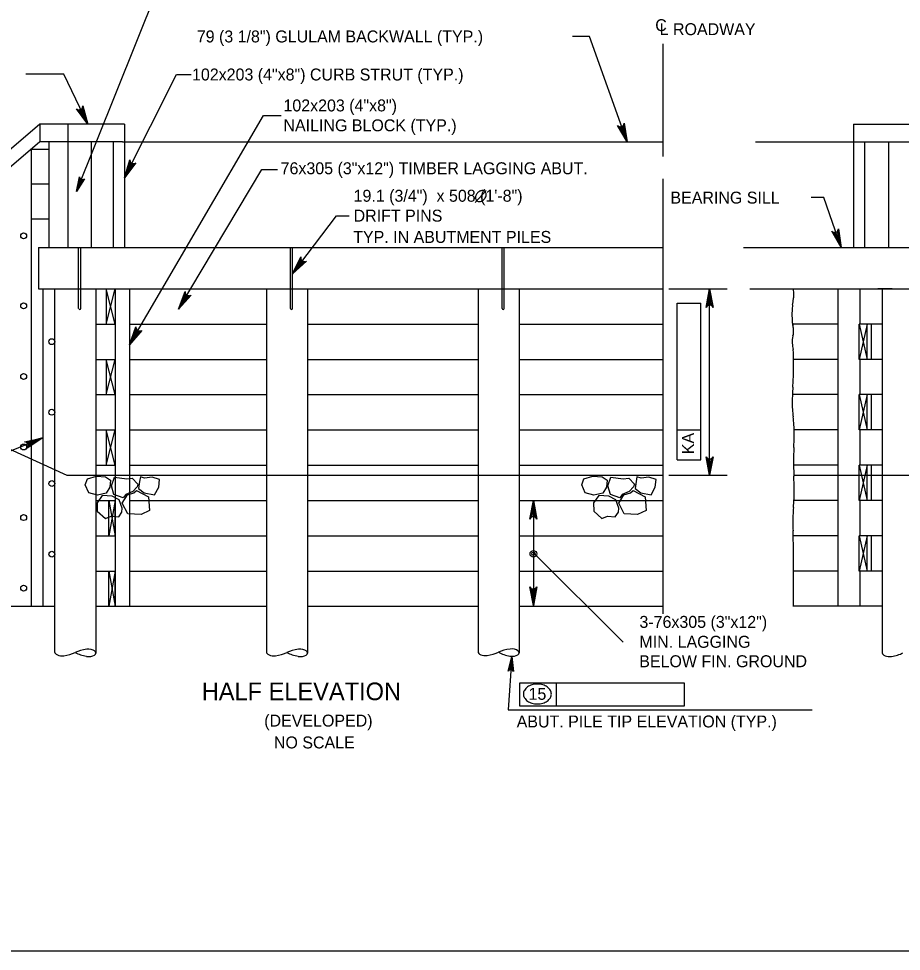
# Model space of a CAD drawing. Extents: x 635440 to 640306, y 296653 to 298484.
# Drawn here: x 638614 to 638835.6, y 297262.5 to 297496.7 of the extents above; entities that cross this region are included whole.
import ezdxf

# ---------------------------------------------------------------- set-up
doc = ezdxf.new("R2010")
doc.units = 0
for name, color, linetype in [('2', 7, 'Continuous'), ('4', 7, 'Continuous'), ('5', 7, 'Continuous'), ('52', 7, 'Continuous')]:
    doc.layers.add(name, color=color, linetype=linetype)

# ---------------------------------------------------------------- blocks, each defined once
blk = doc.blocks.new('ROCK')
at = {"layer": '4'}
for points in [[(2.36725, 1.088), (2.2065, 0.82625), (2.378625, 0.506625), (2.66975, 0.3095), (3.128875, 0.403375), (3.48475, 0.6775), (3.4915, 1.123375), (3.25625, 1.36725), (2.783625, 1.308375)], [(1.10175, -0.02725), (1.4015, -0.159125), (1.78825, -0.148875), (1.980875, -0.266), (2.343375, 0.09475), (2.27875, 0.5505), (1.969375, 0.883), (1.4225, 0.553625), (1.152875, 0.479), (1.0105, 0.082)], [(0.74675, 0.359875), (0.882, 0.16), (1.072875, -0.144), (0.892, -0.457375), (0.448125, -0.758625), (0.1, -0.49325), (-0.095, -0.146375), (0.202875, 0.1025), (0.579125, 0.219875)], [(2.231375, -0.71725), (2.2025, -0.266375), (2.45475, 0.037125), (2.9085, 0.28875), (3.2995, 0.047625), (3.46875, -0.344), (3.231625, -0.855), (2.92, -0.860375), (2.5765, -1.054625), (2.340375, -0.904375)], [(1.2085, -0.192875), (0.778375, -0.737625), (1.008375, -1.391375), (1.48725, -1.396875), (2.09825, -1.106625), (2.133375, -0.486375), (1.723125, -0.203375), (1.37425, -0.239875)]]:
    blk.add_lwpolyline(points, close=True, dxfattribs=at)

msp = doc.modelspace()

# ---------------------------------------------------------------- linework, layer by layer
at = {"layer": '2'}
msp.add_line((639261.46, 297262.46), (638475.46, 297262.46), dxfattribs=at)
at = {"layer": '4'}
for p, q in [((638619.29, 297470.17), (638557.91, 297417.84)), ((638619.29, 297470.17), (638619.29, 297465.74)), ((638640.56, 297470.17), (638619.29, 297470.17)), ((638626.28, 297470.17), (638626.28, 297465.74)), ((638640.56, 297470.17), (638640.56, 297465.74)), ((638823.59, 297470.17), (638844.85, 297470.17)), ((638823.59, 297470.17), (638823.59, 297439.17)), ((638619.29, 297465.74), (638557.91, 297413.42)), ((638640.08, 297465.74), (638619.29, 297465.74)), ((638621.58, 297465.74), (638621.58, 297439.17)), ((638626.28, 297465.74), (638626.28, 297439.17)), ((638632.2, 297465.74), (638632.2, 297439.17)), ((638637.72, 297465.74), (638637.72, 297439.17)), ((638640.08, 297465.74), (638775.68, 297465.74)), ((638640.56, 297465.74), (638640.56, 297439.17)), ((638798.96, 297465.74), (638844.85, 297465.74)), ((638826.31, 297465.74), (638826.31, 297439.17)), ((638832.37, 297465.74), (638832.37, 297439.17)), ((638617.09, 297463.87), (638617.09, 297386.13)), ((638617.09, 297463.87), (638620.65, 297463.87)), ((638620.65, 297463.89), (638621.58, 297463.89)), ((638617.09, 297455.16), (638621.58, 297455.16)), ((638617.09, 297446.43), (638621.58, 297446.43)), ((638618.95, 297439.17), (638618.95, 297428.83)), ((638618.95, 297439.17), (638775.68, 297439.17)), ((638629.04, 297423.91), (638629.04, 297439.17)), ((638629.6, 297423.91), (638629.6, 297439.17)), ((638682.19, 297423.91), (638682.19, 297439.17)), ((638682.75, 297423.91), (638682.75, 297439.17)), ((638735.35, 297423.91), (638735.35, 297439.17)), ((638735.9, 297423.91), (638735.9, 297439.17)), ((638795.99, 297439.17), (638846.58, 297439.17)), ((638618.95, 297428.83), (638775.68, 297428.83)), ((638620.06, 297428.83), (638620.06, 297349.11)), ((638623.01, 297428.83), (638623.01, 297383.42)), ((638633.34, 297428.83), (638633.34, 297382.01)), ((638635.96, 297428.83), (638635.96, 297419.98)), ((638638.18, 297419.98), (638635.96, 297428.83)), ((638635.96, 297419.98), (638638.18, 297428.83)), ((638638.18, 297428.83), (638638.18, 297419.98)), ((638638.18, 297428.83), (638638.18, 297382.01)), ((638641.82, 297428.83), (638641.82, 297382.01)), ((638676.16, 297428.83), (638676.16, 297382.01)), ((638686.49, 297428.83), (638686.49, 297382.01)), ((638729.31, 297428.83), (638729.31, 297382.01)), ((638739.65, 297428.83), (638739.65, 297382.01)), ((638797.54, 297428.83), (638847.1, 297428.83)), ((638819.65, 297428.83), (638819.65, 297382.01)), ((638825.16, 297428.83), (638825.16, 297419.98)), ((638833.28, 297428.83), (638829.72, 297428.83)), ((638830.81, 297428.83), (638830.81, 297382.01)), ((638633.34, 297419.98), (638638.18, 297419.98)), ((638641.82, 297419.98), (638676.16, 297419.98)), ((638686.49, 297419.98), (638729.31, 297419.98)), ((638739.65, 297419.98), (638775.68, 297419.98)), ((638819.65, 297419.98), (638808.29, 297419.98)), ((638824.99, 297411.12), (638824.99, 297419.98)), ((638824.99, 297419.98), (638826.99, 297411.12)), ((638826.99, 297419.98), (638824.99, 297411.12)), ((638830.81, 297419.98), (638824.99, 297419.98)), ((638826.99, 297411.12), (638826.99, 297419.98)), ((638828.13, 297411.12), (638828.13, 297419.98)), ((638830.81, 297419.98), (638829.72, 297419.98)), ((638563.15, 297410.87), (638626.07, 297382.01)), ((638633.34, 297411.12), (638638.18, 297411.12)), ((638635.96, 297402.26), (638638.18, 297411.12)), ((638638.18, 297402.26), (638635.96, 297411.12)), ((638635.96, 297411.12), (638635.96, 297402.26)), ((638638.18, 297411.12), (638638.18, 297402.26)), ((638641.82, 297411.12), (638676.16, 297411.12)), ((638686.49, 297411.12), (638729.31, 297411.12)), ((638739.65, 297411.12), (638775.68, 297411.12)), ((638819.65, 297411.12), (638808.54, 297411.12)), ((638830.81, 297411.12), (638824.99, 297411.12)), ((638825.16, 297411.12), (638825.16, 297402.26)), ((638633.34, 297402.26), (638638.18, 297402.26)), ((638641.82, 297402.26), (638676.16, 297402.26)), ((638686.49, 297402.26), (638729.31, 297402.26)), ((638739.65, 297402.26), (638775.68, 297402.26)), ((638819.65, 297402.26), (638808.24, 297402.26)), ((638826.99, 297402.26), (638824.99, 297393.4)), ((638824.99, 297402.26), (638826.99, 297393.4)), ((638824.99, 297393.4), (638824.99, 297402.26)), ((638830.81, 297402.26), (638824.99, 297402.26)), ((638826.99, 297393.4), (638826.99, 297402.26)), ((638828.13, 297393.4), (638828.13, 297402.26)), ((638633.34, 297393.4), (638638.18, 297393.4)), ((638635.96, 297393.4), (638635.96, 297384.54)), ((638638.18, 297384.54), (638635.96, 297393.4)), ((638635.96, 297384.54), (638638.18, 297393.4)), ((638638.18, 297393.4), (638638.18, 297384.54)), ((638641.82, 297393.4), (638676.16, 297393.4)), ((638686.49, 297393.4), (638729.31, 297393.4)), ((638739.65, 297393.4), (638775.68, 297393.4)), ((638819.65, 297393.4), (638808.67, 297393.4)), ((638830.81, 297393.4), (638824.99, 297393.4)), ((638825.16, 297393.4), (638825.16, 297384.54)), ((638617.09, 297386.13), (638617.09, 297349.11)), ((638633.34, 297384.54), (638638.18, 297384.54)), ((638641.82, 297384.54), (638676.16, 297384.54)), ((638686.49, 297384.54), (638729.31, 297384.54)), ((638739.65, 297384.54), (638775.68, 297384.54)), ((638819.65, 297384.54), (638808.52, 297384.54)), ((638830.81, 297384.54), (638824.99, 297384.54)), ((638826.99, 297384.54), (638824.99, 297375.68)), ((638824.99, 297384.54), (638826.99, 297375.68)), ((638824.99, 297375.68), (638824.99, 297384.54)), ((638826.99, 297375.68), (638826.99, 297384.54)), ((638828.13, 297375.68), (638828.13, 297384.54)), ((638623.01, 297383.42), (638623.01, 297337.64)), ((638626.07, 297382.01), (638775.68, 297382.01)), ((638633.34, 297382.01), (638633.34, 297337.36)), ((638638.18, 297382.01), (638638.18, 297349.11)), ((638641.82, 297382.01), (638641.82, 297349.11)), ((638676.16, 297382.01), (638676.16, 297337.64)), ((638686.49, 297382.01), (638686.49, 297337.36)), ((638729.31, 297382.01), (638729.31, 297337.69)), ((638739.65, 297382.01), (638739.65, 297337.42)), ((638808.59, 297382.01), (638838.08, 297382.01)), ((638819.65, 297382.01), (638819.65, 297349.11)), ((638830.81, 297382.01), (638830.81, 297337.38)), ((638633.34, 297375.68), (638638.18, 297375.68)), ((638638.18, 297375.68), (638636.64, 297366.82)), ((638636.64, 297375.68), (638638.18, 297366.82)), ((638636.64, 297366.82), (638636.64, 297375.68)), ((638638.18, 297366.82), (638638.18, 297375.68)), ((638641.82, 297375.68), (638676.16, 297375.68)), ((638686.49, 297375.68), (638729.31, 297375.68)), ((638739.65, 297375.68), (638775.68, 297375.68)), ((638819.65, 297375.68), (638808.61, 297375.68)), ((638830.81, 297375.68), (638824.99, 297375.68)), ((638825.16, 297375.68), (638825.16, 297366.82)), ((638633.34, 297366.82), (638638.18, 297366.82)), ((638641.82, 297366.82), (638676.16, 297366.82)), ((638686.49, 297366.82), (638729.31, 297366.82)), ((638739.65, 297366.82), (638775.68, 297366.82)), ((638819.65, 297366.82), (638808.42, 297366.82)), ((638830.81, 297366.82), (638824.99, 297366.82)), ((638824.99, 297357.96), (638824.99, 297366.82)), ((638824.99, 297366.82), (638826.99, 297357.96)), ((638826.99, 297366.82), (638824.99, 297357.96)), ((638826.99, 297357.96), (638826.99, 297366.82)), ((638828.13, 297357.96), (638828.13, 297366.82)), ((638633.34, 297357.96), (638638.18, 297357.96)), ((638636.64, 297349.11), (638636.64, 297357.96)), ((638636.64, 297357.96), (638638.18, 297349.11)), ((638638.18, 297357.96), (638636.64, 297349.11)), ((638638.18, 297349.11), (638638.18, 297357.96)), ((638641.82, 297357.96), (638676.16, 297357.96)), ((638686.49, 297357.96), (638729.31, 297357.96)), ((638739.65, 297357.96), (638775.68, 297357.96)), ((638819.65, 297357.96), (638808.52, 297357.96)), ((638830.81, 297357.96), (638824.99, 297357.96)), ((638825.16, 297357.96), (638825.16, 297349.11)), ((638603.34, 297349.11), (638623.01, 297349.11)), ((638633.34, 297349.11), (638676.16, 297349.11)), ((638634.58, 297349.11), (638639.01, 297349.11)), ((638686.49, 297349.11), (638729.31, 297349.11)), ((638739.65, 297349.11), (638775.68, 297349.11)), ((638830.81, 297349.11), (638808.52, 297349.11))]:
    msp.add_line(p, q, dxfattribs=at)
for centre in [(638615.23, 297442.13), (638615.23, 297424.54), (638622.29, 297415.55), (638615.23, 297406.82), (638622.29, 297397.83), (638615.23, 297389.1), (638622.3, 297379.92), (638615.23, 297371.38), (638622.3, 297362.2), (638615.23, 297353.67)]:
    msp.add_circle(centre, 0.738, dxfattribs=at)
for centre, radius, start, end in [((638787.17, 297427.23), 21.4, 0, 4.3004), ((638775.79, 297430.42), 32.98, 350.2251, 352.7773), ((638800.98, 297427.23), 7.59, 352.7773, 0), ((638629.32, 297423.95), 0.28, 188.6735, 351.3265), ((638682.47, 297423.95), 0.28, 188.6735, 351.3265), ((638735.62, 297423.95), 0.28, 188.6735, 351.3265), ((638826.01, 297422.41), 17.89, 174.8504, 180), ((638818.2, 297423.12), 10.05, 170.2251, 174.8504), ((638830.09, 297422.41), 21.97, 180, 184.6462), ((638814.01, 297421.1), 5.84, 184.6462, 194.0958), ((638802.23, 297418.15), 6.31, 5.005, 14.0958), ((638814.01, 297415.51), 5.83, 165.3447, 183.5807), ((638803.52, 297418.26), 5.02, 345.3447, 5.005), ((638820.62, 297415.93), 12.45, 183.5807, 190.7194), ((638800.93, 297412.2), 7.59, 1.5728, 10.7194), ((638752.58, 297410.87), 55.96, 0, 1.5729), ((638641.27, 297410.87), 167.27, 359.0903, 0), ((638733.7, 297409.41), 74.82, 355.9277, 359.0903), ((638865.54, 297400.02), 57.35, 175.9277, 179.5403), ((638836.78, 297400.25), 28.59, 179.5403, 187.1963), ((638775.75, 297392.55), 32.93, 0.063, 7.1963), ((638734.26, 297392.5), 74.41, 357.2609, 0.063), ((638875.65, 297385.74), 67.13, 177.2609, 180.2111), ((638901.48, 297385.83), 92.96, 180.2111, 182.5002), ((638731.62, 297378.41), 77.05, 359.9858, 2.5002), ((638751.8, 297378.41), 56.88, 355.4372, 359.9858), ((638853.81, 297370.27), 45.46, 175.4372, 180.5256), ((638897.07, 297370.66), 88.72, 180.5256, 181.6562), ((638078.56, 297347), 730.13, 1.26208, 1.65618), ((638733.95, 297361.44), 74.59, 0, 1.2621), ((634577.02, 297361.44), 4231.51, 359.83244, 0)]:
    msp.add_arc(centre, radius, start, end, dxfattribs=at)
for centre, major_axis, start_param, end_param in [((638624.84, 297337.59), (-1.83, 0.05), 0, 1.827597), ((638623.08, 297340.22), (-7.3, 0.19), 1.89032, 2.356194), ((638633.27, 297334.78), (7.3, -0.19), 1.89032, 2.356194), ((638633.41, 297339.95), (7.3, -0.19), 3.926991, 4.392865), ((638631.51, 297337.41), (1.83, -0.05), 4.455588, 8.110783), ((638678, 297337.59), (-1.83, 0.05), 0, 1.827597), ((638676.23, 297340.22), (-7.3, 0.19), 1.89032, 2.356194), ((638686.43, 297334.78), (7.3, -0.19), 1.89032, 2.356194), ((638686.56, 297339.95), (7.3, -0.19), 3.926991, 4.392865), ((638684.67, 297337.41), (1.83, -0.05), 4.455588, 8.110783), ((638731.15, 297337.64), (-1.83, 0.05), 0, 1.827597), ((638729.38, 297340.28), (-7.31, 0.19), 1.89032, 2.356194), ((638739.58, 297334.84), (7.31, -0.19), 1.89032, 2.356194), ((638739.72, 297340), (7.31, -0.19), 3.926991, 4.392865), ((638737.82, 297337.47), (1.83, -0.05), 4.455588, 8.110783), ((638832.64, 297337.38), (-1.83, 0), 0, 1.827597), ((638830.81, 297339.96), (-7.3, 0), 1.89032, 2.356194)]:
    msp.add_ellipse(centre, major_axis=major_axis, ratio=0.5, start_param=start_param, end_param=end_param, dxfattribs=at)
at = {"layer": '5'}
for p, q in [((638757.27, 297492.22), (638753, 297492.22)), ((638766.75, 297465.74), (638757.27, 297492.22)), ((638775.68, 297490.32), (638775.68, 297462.04)), ((638625.33, 297482.76), (638615.76, 297482.76)), ((638653.61, 297482.68), (638657.32, 297482.68)), ((638675.48, 297472.32), (638679.84, 297472.32)), ((638675.05, 297458.79), (638678.97, 297458.79)), ((638775.68, 297456.47), (638775.68, 297347.25)), ((638728.58, 297450.47), (638731.38, 297453.54)), ((638777.22, 297428.83), (638791.86, 297428.83)), ((638787.43, 297382.01), (638787.43, 297428.83)), ((638779.31, 297385.89), (638779.31, 297425.26)), ((638779.31, 297425.26), (638785.21, 297425.26)), ((638785.21, 297385.89), (638785.21, 297425.26)), ((638779.31, 297393.45), (638785.21, 297393.45)), ((638779.31, 297385.89), (638785.21, 297385.89)), ((638777.22, 297382.01), (638791.86, 297382.01)), ((638743.2, 297375.68), (638743.2, 297349.33)), ((638743.2, 297362.51), (638765.75, 297340.13)), ((638737.81, 297336.46), (638736.88, 297323.12)), ((638739.83, 297329.92), (638781.04, 297329.92)), ((638739.83, 297324.02), (638739.83, 297329.92)), ((638749, 297324.02), (638749, 297329.92)), ((638781.04, 297329.92), (638781.04, 297324.02)), ((638736.88, 297323.12), (638813.21, 297323.12)), ((638781.04, 297324.02), (638739.83, 297324.02))]:
    msp.add_line(p, q, dxfattribs=at)
for points in [[(638628.49, 297453.23), (638648.59, 297503.4)], [(638631.32, 297470.17), (638625.33, 297482.76)], [(638640.56, 297456.66), (638653.61, 297482.67)], [(638631.32, 297470.17), (638628.53, 297474.01), (638628.91, 297473.79), (638629.27, 297473.76), (638629.57, 297473.84), (638629.84, 297474.02), (638630.04, 297474.33), (638630.11, 297474.76), (638631.32, 297470.17), (638630.04, 297474.33), (638629.84, 297474.02), (638631.32, 297470.17), (638629.57, 297473.84), (638629.27, 297473.76), (638631.32, 297470.17), (638628.91, 297473.79)], [(638641.82, 297414.78), (638675.47, 297472.32)], [(638766.75, 297465.74), (638764.35, 297469.84), (638764.71, 297469.58), (638765.06, 297469.51), (638765.37, 297469.57), (638765.65, 297469.73), (638765.88, 297470.01), (638766, 297470.43), (638766.75, 297465.74), (638765.88, 297470.01), (638765.65, 297469.73), (638766.75, 297465.74), (638765.37, 297469.57), (638765.06, 297469.51), (638766.75, 297465.74), (638764.71, 297469.58)], [(638654.11, 297423.71), (638675.05, 297458.79)], [(638628.49, 297453.23), (638629.23, 297456.95), (638629.31, 297456.61), (638629.49, 297456.38), (638629.7, 297456.25), (638629.95, 297456.2), (638630.24, 297456.24), (638630.53, 297456.43), (638628.49, 297453.23), (638630.24, 297456.24), (638629.95, 297456.2), (638628.49, 297453.23), (638629.7, 297456.25), (638629.49, 297456.38), (638628.49, 297453.23), (638629.31, 297456.61)], [(638820.5, 297439.17), (638816.09, 297451.79), (638812.96, 297451.79)], [(638682.75, 297432.58), (638693.76, 297447.19), (638696.98, 297447.19)], [(638820.5, 297439.17), (638818.14, 297443.28), (638818.49, 297443.02), (638818.84, 297442.95), (638819.16, 297443), (638819.44, 297443.16), (638819.67, 297443.44), (638819.79, 297443.86), (638820.5, 297439.17), (638819.67, 297443.44), (638819.44, 297443.16), (638820.5, 297439.17), (638819.16, 297443), (638818.84, 297442.95), (638820.5, 297439.17), (638818.49, 297443.02)], [(638654.11, 297423.71), (638655.74, 297428.16), (638655.77, 297427.72), (638655.95, 297427.4), (638656.19, 297427.19), (638656.48, 297427.08), (638656.85, 297427.08), (638657.25, 297427.26), (638654.11, 297423.71), (638656.85, 297427.08), (638656.48, 297427.08), (638654.11, 297423.71), (638656.19, 297427.19), (638655.95, 297427.4), (638654.11, 297423.71), (638655.77, 297427.72)], [(638787.43, 297428.83), (638788.3, 297424.17), (638788.06, 297424.53), (638787.74, 297424.72), (638787.43, 297424.77), (638787.12, 297424.72), (638786.81, 297424.53), (638786.56, 297424.17), (638787.43, 297428.83), (638786.81, 297424.53), (638787.12, 297424.72), (638787.43, 297428.83), (638787.43, 297424.77), (638787.74, 297424.72), (638787.43, 297428.83), (638788.06, 297424.53)], [(638641.82, 297414.78), (638643.42, 297419.25), (638643.45, 297418.81), (638643.63, 297418.49), (638643.87, 297418.29), (638644.17, 297418.18), (638644.53, 297418.18), (638644.93, 297418.36), (638641.82, 297414.78), (638644.53, 297418.18), (638644.17, 297418.18), (638641.82, 297414.78), (638643.87, 297418.29), (638643.63, 297418.49), (638641.82, 297414.78), (638643.45, 297418.81)], [(638620.06, 297391.39), (638550.5, 297362.83)], [(638620.06, 297391.39), (638616.08, 297388.81), (638616.32, 297389.18), (638616.37, 297389.54), (638616.3, 297389.85), (638616.13, 297390.12), (638615.84, 297390.34), (638615.41, 297390.43), (638620.06, 297391.39), (638615.84, 297390.34), (638616.13, 297390.12), (638620.06, 297391.39), (638616.3, 297389.85), (638616.37, 297389.54), (638620.06, 297391.39), (638616.32, 297389.18)], [(638787.43, 297382.01), (638786.56, 297386.67), (638786.81, 297386.32), (638787.12, 297386.13), (638787.43, 297386.08), (638787.74, 297386.13), (638788.06, 297386.32), (638788.3, 297386.67), (638787.43, 297382.01), (638788.06, 297386.32), (638787.74, 297386.13), (638787.43, 297382.01), (638787.43, 297386.08), (638787.12, 297386.13), (638787.43, 297382.01), (638786.81, 297386.32)], [(638743.2, 297375.68), (638744.08, 297371.02), (638743.83, 297371.38), (638743.52, 297371.57), (638743.2, 297371.62), (638742.89, 297371.57), (638742.58, 297371.38), (638742.33, 297371.02), (638743.2, 297375.68), (638742.58, 297371.38), (638742.89, 297371.57), (638743.2, 297375.68), (638743.2, 297371.62), (638743.52, 297371.57), (638743.2, 297375.68), (638743.83, 297371.38)], [(638743.2, 297349.33), (638742.33, 297353.99), (638742.58, 297353.63), (638742.89, 297353.44), (638743.2, 297353.39), (638743.52, 297353.44), (638743.83, 297353.63), (638744.08, 297353.99), (638743.2, 297349.33), (638743.83, 297353.63), (638743.52, 297353.44), (638743.2, 297349.33), (638743.2, 297353.39), (638742.89, 297353.44), (638743.2, 297349.33), (638742.58, 297353.63)], [(638737.81, 297336.46), (638738.25, 297332.69), (638738.07, 297332.99), (638737.83, 297333.16), (638737.59, 297333.22), (638737.33, 297333.19), (638737.08, 297333.06), (638736.86, 297332.79), (638737.81, 297336.46), (638737.08, 297333.06), (638737.33, 297333.19), (638737.81, 297336.46), (638737.59, 297333.22), (638737.83, 297333.16), (638737.81, 297336.46), (638738.07, 297332.99)]]:
    msp.add_lwpolyline(points, dxfattribs=at)
for points in [[(638631.32, 297470.17), (638630.28, 297472.95), (638629.83, 297472.73)], [(638766.23, 297468.58), (638765.34, 297468.26), (638766.73, 297465.74)], [(638820.5, 297439.17), (638819.75, 297442.04), (638819.29, 297441.88)], [(638786.94, 297425.88), (638787.92, 297425.88), (638787.43, 297428.83)], [(638654.11, 297423.71), (638655.83, 297426.12), (638655.41, 297426.37)], [(638641.82, 297414.78), (638643.52, 297417.21), (638643.1, 297417.46)], [(638620.06, 297391.39), (638617.23, 297390.5), (638617.42, 297390.04)], [(638786.94, 297384.97), (638787.92, 297384.97), (638787.43, 297382.01)], [(638742.71, 297372.73), (638743.69, 297372.73), (638743.2, 297375.68)], [(638742.71, 297352.28), (638743.69, 297352.28), (638743.2, 297349.33)]]:
    msp.add_lwpolyline(points, close=True, dxfattribs=at)
for radius in [0.833, 0.417]:
    msp.add_circle((638743.2, 297362.3), radius, dxfattribs=at)
for centre, radius, start, end in [((638742.53, 297327.08), 1.83, 149.9767, 180), ((638743.33, 297326.61), 2.76, 125.6316, 149.9767), ((638743.86, 297325.88), 3.66, 106.5358, 125.6316), ((638744.2, 297324.72), 4.87, 90, 106.5358), ((638744.2, 297324.72), 4.87, 73.4642, 90), ((638744.55, 297325.88), 3.66, 54.3684, 73.4642), ((638745.07, 297326.61), 2.76, 30.0233, 54.3684), ((638745.88, 297327.08), 1.83, 0, 30.0233), ((638742.53, 297327.08), 1.83, 180, 210.0233), ((638743.33, 297327.54), 2.76, 210.0233, 234.3684), ((638743.86, 297328.28), 3.66, 234.3684, 253.4642), ((638744.55, 297328.28), 3.66, 286.5358, 305.6316), ((638745.07, 297327.54), 2.76, 305.6316, 329.9767), ((638745.88, 297327.08), 1.83, 329.9767, 0), ((638744.2, 297329.44), 4.87, 253.4642, 270), ((638744.2, 297329.44), 4.87, 270, 286.5358)]:
    msp.add_arc(centre, radius, start, end, dxfattribs=at)
msp.add_spline([(638731.09, 297453.23), (638730.87, 297453.4), (638730.65, 297453.47), (638730.37, 297453.49), (638730.22, 297453.49), (638729.95, 297453.43), (638729.7, 297453.32), (638729.53, 297453.22), (638729.2, 297452.95), (638728.94, 297452.62), (638728.78, 297452.3), (638728.69, 297452.01), (638728.66, 297451.74), (638728.69, 297451.51), (638728.8, 297451.18), (638728.92, 297451.01), (638729.16, 297450.83), (638729.53, 297450.74), (638729.94, 297450.75), (638730.46, 297450.99), (638730.84, 297451.32), (638731.13, 297451.71), (638731.32, 297452.13), (638731.38, 297452.59), (638731.3, 297452.89), (638731.1, 297453.23)], degree=3, dxfattribs=at)
at = {"layer": '52'}
for points in [[(638640.56, 297456.66), (638641.87, 297461.22), (638641.93, 297460.79), (638642.12, 297460.48), (638642.38, 297460.29), (638642.68, 297460.2), (638643.04, 297460.23), (638643.43, 297460.43), (638640.56, 297456.66), (638643.04, 297460.23), (638642.68, 297460.2), (638640.56, 297456.66), (638642.38, 297460.29), (638642.12, 297460.48), (638640.56, 297456.66), (638641.93, 297460.79)], [(638682.75, 297432.58), (638684.86, 297436.83), (638684.84, 297436.39), (638684.98, 297436.06), (638685.19, 297435.83), (638685.48, 297435.68), (638685.84, 297435.64), (638686.25, 297435.78), (638682.75, 297432.58), (638685.84, 297435.64), (638685.48, 297435.68), (638682.75, 297432.58), (638685.19, 297435.83), (638684.98, 297436.06), (638682.75, 297432.58), (638684.84, 297436.39)]]:
    msp.add_lwpolyline(points, dxfattribs=at)

# ---------------------------------------------------------------- block references
at = {"layer": '5', "xscale": 4.921475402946, "yscale": -4.921475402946, "rotation": -156.2166383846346}
for p in [(638648.62, 297381.44), (638773.28, 297381.44)]:
    msp.add_blockref('ROCK', p, dxfattribs=at)

# ---------------------------------------------------------------- texts
at = {"layer": '5'}
for s, height, p in [('C', 3, (638773.8, 297493.54)), ('79 (3 1/8") GLULAM BACKWALL (TYP.)', 3.0001, (638658.7, 297490.7)), ('L ROADWAY', 3, (638774.91, 297492.53)), ('102x203 (4"x8") CURB STRUT (TYP.)', 3.0001, (638657.5, 297481.15)), ('102x203 (4"x8")', 3.0001, (638680.46, 297473.38)), ('NAILING BLOCK (TYP.)', 3.0001, (638680.46, 297468.38)), ('76x305 (3"x12") TIMBER LAGGING ABUT.', 3.0001, (638679.75, 297457.6)), ('19.1 (3/4")  x 508 (1\'-8")', 3.0001, (638698.07, 297450.7)), ('BEARING SILL', 3.0001, (638777.61, 297450.23)), ('DRIFT PINS', 3, (638698.07, 297445.7)), ('TYP. IN ABUTMENT PILES', 3.0001, (638697.97, 297440.36)), ('3-76x305 (3"x12")', 3.0001, (638769.83, 297343.69)), ('MIN. LAGGING', 3.0001, (638769.83, 297338.69)), ('BELOW FIN. GROUND', 3.0001, (638769.78, 297333.81)), ('HALF ELEVATION', 4.4294, (638659.94, 297325.53)), ('15', 3, (638741.99, 297325.62)), ('(DEVELOPED)', 3.0001, (638675.63, 297318.9)), ('ABUT. PILE TIP ELEVATION (TYP.)', 3.0001, (638739.01, 297318.68)), ('NO SCALE', 3, (638678.06, 297313.41))]:
    msp.add_text(s, height=height, dxfattribs=at).set_placement(p)
msp.add_text('KA', height=3, rotation=90, dxfattribs=at).set_placement((638783.52, 297387.31))

doc.saveas('drawing.dxf')
